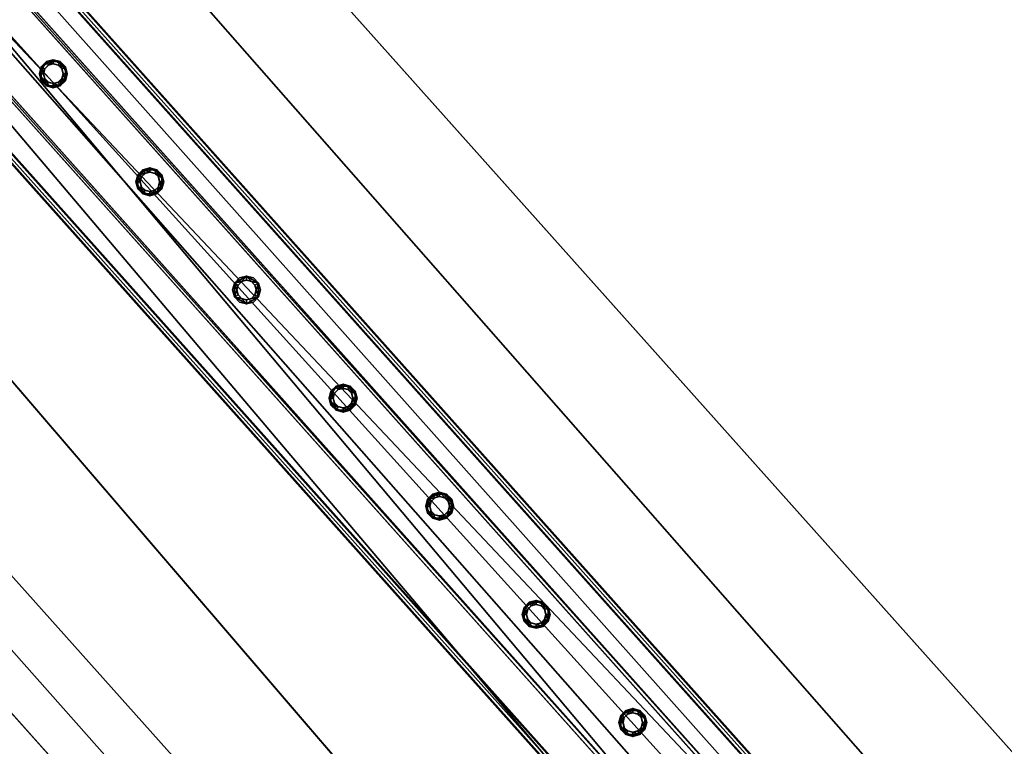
# Model space of a CAD drawing. Header units: millimetres. Extents: x 93711086 to 93775423, y 1247239064 to 1247319365.
# Tile 422 of 656: x 93726670 to 93727421, y 1247297361 to 1247297915. Entities that reach past the tile are written whole.
import ezdxf

# ---------------------------------------------------------------- set-up
doc = ezdxf.new("R2010")
doc.units = ezdxf.units.MM
doc.layers.add('BEAM', color=7, linetype='Continuous')
doc.layers.add('CONCRETE_ITEM', color=7, linetype='Continuous')

# ---------------------------------------------------------------- blocks, each defined once
blk = doc.blocks.new('15e559d2-59c4-40a1-8e6d-a9da91616b05')
at = {"color": 0, "transparency": 16777216}
mesh = blk.add_polyface(dxfattribs=at)
corners = [(93732402.79, 1247290959.39, 3988.8), (93732402.79, 1247290959.39, 4305.53), (93730959.56, 1247289572.89, 3633.7), (93730959.56, 1247289572.89, 3316.97), (93720519.88, 1247305091.11, 5616.56), (93732598.17, 1247291566.31, 4023.22), (93720298.97, 1247305338.46, 5063.47), (93732619.56, 1247291542.36, 4593.19), (93720317.37, 1247305317.87, 5553.56), (93732199.19, 1247291187.37, 4322.75), (93720106.24, 1247304728.57, 5525.84), (93719899.99, 1247304959.53, 5363), (93732205.93, 1247291179.82, 4502.46), (93719903.74, 1247304955.33, 5462.84), (93720167.22, 1247305212.77, 5169.74), (93732187.34, 1247291200.64, 4007.02), (93718371.43, 1247303668.57, 4381.66), (93732466.42, 1247291440.62, 4129.5), (93732486.67, 1247291465.98, 4033.21), (93720187.47, 1247305238.13, 5073.46), (93732260.76, 1247291223.51, 4572.35), (93720161.08, 1247304772.26, 5595.73), (93719958.57, 1247304999.02, 5532.73), (93718383.28, 1247303655.3, 4697.39)]
mesh.append_faces([[corners[k] for k in face] for face in [(0, 1, 2, 0), (2, 3, 0, 2), (4, 5, 6, 4), (4, 7, 5, 4), (6, 8, 4, 6), (9, 10, 11, 9), (10, 9, 12, 10), (13, 11, 10, 13), (3, 14, 15, 3), (3, 16, 14, 3), (17, 15, 14, 17), (15, 0, 3, 15), (18, 17, 19, 18), (14, 19, 17, 14), (5, 18, 6, 5), (19, 6, 18, 19), (20, 7, 4, 20), (4, 21, 20, 4), (12, 20, 21, 12), (21, 10, 12, 21), (22, 21, 4, 22), (4, 8, 22, 4), (10, 21, 13, 10), (22, 13, 21, 22), (2, 9, 23, 2), (9, 2, 1, 9), (11, 23, 9, 11), (23, 14, 16, 23), (13, 8, 11, 13), (8, 13, 22, 8), (23, 11, 14, 23), (14, 8, 6, 14), (8, 14, 11, 8), (6, 19, 14, 6), (20, 12, 9, 20), (20, 17, 7, 20), (17, 20, 9, 17), (5, 7, 17, 5), (15, 17, 9, 15), (18, 5, 17, 18), (3, 2, 16, 3), (23, 16, 2, 23), (0, 15, 1, 0), (9, 1, 15, 9)]], dxfattribs={"color": 0})
blk = doc.blocks.new('5bbbe152-908d-476c-86af-f8c3bda7d93c')
at = {"color": 0, "transparency": 16777216}
mesh = blk.add_polyface(dxfattribs=at)
corners = [(93732552.16, 1247291230.4, 5643.09), (93732470.37, 1247291493.61, 5652.86), (93732382.45, 1247291411.95, 5654.08), (93732639.45, 1247291312.74, 5641.9), (93732637.29, 1247291314.16, 5581.96), (93732468.04, 1247291495.23, 5592.92), (93732633.65, 1247291310.73, 5582.01), (93732464.37, 1247291491.82, 5592.97), (93732635.63, 1247291309.43, 5636.96), (93732466.52, 1247291490.34, 5647.91), (93732385.92, 1247291415.49, 5649.04), (93732553.64, 1247291235.26, 5583.09), (93732380.12, 1247291413.57, 5594.15), (93732383.78, 1247291416.97, 5594.1), (93732302.66, 1247291675.69, 5664.81), (93732214.1, 1247291594.73, 5666.08), (93732300.14, 1247291677.51, 5604.89), (93732296.45, 1247291674.13, 5604.95), (93732298.76, 1247291672.47, 5659.87), (93732217.58, 1247291598.26, 5661.04), (93732215.27, 1247291599.92, 5606.11), (93732211.58, 1247291596.54, 5606.16), (93731970.08, 1247292043.07, 5691.08), (93731880.9, 1247291962.79, 5692.4), (93731967.4, 1247292045.06, 5631.17), (93731963.68, 1247292041.72, 5631.23), (93731966.14, 1247292039.89, 5686.14), (93731884.39, 1247291966.3, 5687.35), (93731881.93, 1247291968.13, 5632.44), (93731878.21, 1247291964.79, 5632.49), (93720601.83, 1247304775.64, 6654.05), (93720512.37, 1247304695.67, 6655.39), (93720599.08, 1247304777.72, 6594.15), (93720595.35, 1247304774.38, 6594.2), (93720597.87, 1247304772.48, 6649.11), (93720515.87, 1247304699.17, 6650.34), (93720513.35, 1247304701.07, 6595.43), (93720509.62, 1247304697.74, 6595.49)]
mesh.append_faces([[corners[k] for k in face] for face in [(0, 1, 2, 0), (3, 5, 1, 3), (4, 7, 5, 4), (6, 9, 7, 6), (8, 10, 9, 8), (11, 12, 13, 11), (2, 14, 15, 2), (1, 16, 14, 1), (5, 17, 16, 5), (7, 18, 17, 7), (9, 19, 18, 9), (10, 20, 19, 10), (13, 21, 20, 13), (12, 15, 21, 12), (15, 22, 23, 15), (14, 24, 22, 14), (16, 25, 24, 16), (17, 26, 25, 17), (18, 27, 26, 18), (19, 28, 27, 19), (20, 29, 28, 20), (21, 23, 29, 21), (23, 30, 31, 23), (22, 32, 30, 22), (24, 33, 32, 24), (25, 34, 33, 25), (26, 35, 34, 26), (27, 36, 35, 27), (28, 37, 36, 28), (29, 31, 37, 29)]], dxfattribs={"vtx0": -1, "color": 0})
mesh.append_faces([[corners[k] for k in face] for face in [(30, 33, 34, 30), (35, 37, 31, 35)]], dxfattribs={"vtx0": -1, "vtx2": -1, "vtx3": -1, "color": 0})
mesh.append_faces([[corners[k] for k in face] for face in [(31, 30, 34, 31), (34, 35, 31, 34)]], dxfattribs={"vtx1": -1, "vtx2": -1, "vtx3": -1, "color": 0})
mesh.append_faces([[corners[k] for k in face] for face in [(3, 4, 5, 3), (4, 6, 7, 4), (6, 8, 9, 6), (2, 1, 14, 2), (1, 5, 16, 1), (5, 7, 17, 5), (7, 9, 18, 7), (9, 10, 19, 9), (10, 13, 20, 10), (13, 12, 21, 13), (12, 2, 15, 12), (15, 14, 22, 15), (14, 16, 24, 14), (16, 17, 25, 16), (17, 18, 26, 17), (18, 19, 27, 18), (19, 20, 28, 19), (20, 21, 29, 20), (21, 15, 23, 21), (23, 22, 30, 23), (22, 24, 32, 22), (24, 25, 33, 24), (25, 26, 34, 25), (26, 27, 35, 26), (27, 28, 36, 27), (28, 29, 37, 28), (29, 23, 31, 29), (30, 32, 33, 30), (35, 36, 37, 35)]], dxfattribs={"vtx2": -1, "vtx3": -1, "color": 0})
blk = doc.blocks.new('be53fac0-da3e-403d-9a3a-0066e50ab7b0')
at = {"color": 0, "transparency": 16777216}
mesh = blk.add_polyface(dxfattribs=at)
corners = [(93727252.12, 1247297193.8, 5181.57), (93727296.87, 1247297233.77, 5181.57), (93725970.12, 1247298719.42, 5293.79), (93725925.36, 1247298679.45, 5293.79), (93727295.37, 1247297235.45, 5141.64), (93725968.62, 1247298721.09, 5253.85), (93727293.13, 1247297233.45, 5141.64), (93725966.38, 1247298719.1, 5253.85), (93727294.52, 1247297231.9, 5178.58), (93725967.77, 1247298717.54, 5290.79), (93727254.24, 1247297195.93, 5178.58), (93725927.49, 1247298681.58, 5290.79), (93727252.86, 1247297197.48, 5141.64), (93725926.1, 1247298683.13, 5253.85), (93727250.62, 1247297195.48, 5141.64), (93725923.86, 1247298681.13, 5253.85)]
mesh.append_faces([[corners[k] for k in face] for face in [(0, 2, 3, 0), (1, 5, 2, 1), (4, 7, 5, 4), (6, 9, 7, 6), (8, 11, 9, 8), (10, 13, 11, 10), (12, 15, 13, 12), (14, 3, 15, 14)]], dxfattribs={"vtx0": -1, "color": 0})
mesh.append_faces([[corners[k] for k in face] for face in [(2, 7, 9, 2), (11, 15, 3, 11), (0, 12, 10, 0), (8, 4, 1, 8)]], dxfattribs={"vtx0": -1, "vtx2": -1, "vtx3": -1, "color": 0})
mesh.append_faces([[corners[k] for k in face] for face in [(3, 2, 9, 3), (9, 11, 3, 9), (1, 0, 10, 1), (10, 8, 1, 10)]], dxfattribs={"vtx1": -1, "vtx2": -1, "vtx3": -1, "color": 0})
mesh.append_faces([[corners[k] for k in face] for face in [(0, 1, 2, 0), (1, 4, 5, 1), (4, 6, 7, 4), (6, 8, 9, 6), (8, 10, 11, 8), (10, 12, 13, 10), (12, 14, 15, 12), (14, 0, 3, 14), (2, 5, 7, 2), (11, 13, 15, 11), (0, 14, 12, 0), (8, 6, 4, 8)]], dxfattribs={"vtx2": -1, "vtx3": -1, "color": 0})
blk = doc.blocks.new('763c4623-8ee9-4a10-9a0d-ba4c54209825')
at = {"color": 0, "transparency": 16777216}
mesh = blk.add_polyface(dxfattribs=at)
corners = [(93727137.72, 1247297371.4, 5194.04), (93727134, 1247297372.4, 5194.04), (93727134, 1247297372.4, 6094.04), (93727137.72, 1247297371.4, 6094.04), (93727131.27, 1247297375.13, 5194.04), (93727131.27, 1247297375.13, 6094.04), (93727130.27, 1247297378.85, 5194.04), (93727130.27, 1247297378.85, 6094.04), (93727131.27, 1247297382.58, 5194.04), (93727131.27, 1247297382.58, 6094.04), (93727134, 1247297385.3, 5194.04), (93727134, 1247297385.3, 6094.04), (93727137.72, 1247297386.3, 5194.04), (93727137.72, 1247297386.3, 6094.04), (93727141.45, 1247297385.3, 5194.04), (93727141.45, 1247297385.3, 6094.04), (93727144.17, 1247297382.58, 5194.04), (93727144.17, 1247297382.58, 6094.04), (93727145.17, 1247297378.85, 5194.04), (93727145.17, 1247297378.85, 6094.04), (93727144.17, 1247297375.13, 5194.04), (93727144.17, 1247297375.13, 6094.04), (93727141.45, 1247297372.4, 5194.04), (93727141.45, 1247297372.4, 6094.04), (93727137.72, 1247297368.2, 5194.04), (93727143.05, 1247297369.63, 5194.04), (93727143.05, 1247297369.63, 6094.04), (93727137.72, 1247297368.2, 6094.04), (93727146.94, 1247297373.53, 5194.04), (93727146.94, 1247297373.53, 6094.04), (93727148.37, 1247297378.85, 5194.04), (93727148.37, 1247297378.85, 6094.04), (93727146.94, 1247297384.18, 5194.04), (93727146.94, 1247297384.18, 6094.04), (93727143.05, 1247297388.07, 5194.04), (93727143.05, 1247297388.07, 6094.04), (93727137.72, 1247297389.5, 5194.04), (93727137.72, 1247297389.5, 6094.04), (93727132.4, 1247297388.07, 5194.04), (93727132.4, 1247297388.07, 6094.04), (93727128.5, 1247297384.18, 5194.04), (93727128.5, 1247297384.18, 6094.04), (93727127.07, 1247297378.85, 5194.04), (93727127.07, 1247297378.85, 6094.04), (93727128.5, 1247297373.53, 5194.04), (93727128.5, 1247297373.53, 6094.04), (93727132.4, 1247297369.63, 5194.04), (93727132.4, 1247297369.63, 6094.04)]
mesh.append_faces([[corners[k] for k in face] for face in [(0, 2, 3, 0), (1, 5, 2, 1), (4, 7, 5, 4), (6, 9, 7, 6), (8, 11, 9, 8), (10, 13, 11, 10), (12, 15, 13, 12), (14, 17, 15, 14), (16, 19, 17, 16), (18, 21, 19, 18), (20, 23, 21, 20), (22, 3, 23, 22), (24, 26, 27, 24), (25, 29, 26, 25), (28, 31, 29, 28), (30, 33, 31, 30), (32, 35, 33, 32), (34, 37, 35, 34), (36, 39, 37, 36), (38, 41, 39, 38), (40, 43, 41, 40), (42, 45, 43, 42), (44, 47, 45, 44), (46, 27, 47, 46)]], dxfattribs={"vtx0": -1, "color": 0})
mesh.append_faces([[corners[k] for k in face] for face in [(27, 29, 3, 27), (17, 29, 33, 17), (45, 27, 3, 45), (13, 33, 37, 13), (41, 45, 5, 41), (9, 37, 41, 9), (30, 25, 18, 30), (34, 30, 18, 34), (1, 25, 46, 1), (38, 34, 14, 38), (6, 46, 42, 6), (42, 38, 10, 42)]], dxfattribs={"vtx0": -1, "vtx1": -1, "vtx2": -1, "vtx3": -1, "color": 0})
mesh.append_faces([[corners[k] for k in face] for face in [(29, 21, 23, 29), (29, 23, 3, 29), (45, 3, 2, 45), (45, 2, 5, 45), (41, 5, 7, 41), (41, 7, 9, 41), (25, 20, 18, 25), (34, 18, 16, 34), (34, 16, 14, 34), (38, 14, 12, 38), (38, 12, 10, 38)]], dxfattribs={"vtx0": -1, "vtx2": -1, "vtx3": -1, "color": 0})
mesh.append_faces([[corners[k] for k in face] for face in [(19, 21, 29, 19), (17, 19, 29, 17), (15, 17, 33, 15), (13, 15, 33, 13), (11, 13, 37, 11), (9, 11, 37, 9), (22, 20, 25, 22), (0, 22, 25, 0), (1, 0, 25, 1), (4, 1, 46, 4), (6, 4, 46, 6), (8, 6, 42, 8), (10, 8, 42, 10)]], dxfattribs={"vtx1": -1, "vtx2": -1, "vtx3": -1, "color": 0})
mesh.append_faces([[corners[k] for k in face] for face in [(0, 1, 2, 0), (1, 4, 5, 1), (4, 6, 7, 4), (6, 8, 9, 6), (8, 10, 11, 8), (10, 12, 13, 10), (12, 14, 15, 12), (14, 16, 17, 14), (16, 18, 19, 16), (18, 20, 21, 18), (20, 22, 23, 20), (22, 0, 3, 22), (24, 25, 26, 24), (25, 28, 29, 25), (28, 30, 31, 28), (30, 32, 33, 30), (32, 34, 35, 32), (34, 36, 37, 34), (36, 38, 39, 36), (38, 40, 41, 38), (40, 42, 43, 40), (42, 44, 45, 42), (44, 46, 47, 44), (46, 24, 27, 46), (29, 31, 33, 29), (33, 35, 37, 33), (37, 39, 41, 37), (41, 43, 45, 41), (45, 47, 27, 45), (27, 26, 29, 27), (25, 24, 46, 25), (46, 44, 42, 46), (42, 40, 38, 42), (38, 36, 34, 38), (34, 32, 30, 34), (30, 28, 25, 30)]], dxfattribs={"vtx2": -1, "vtx3": -1, "color": 0})
blk = doc.blocks.new('779ebda3-ef1a-4c8d-affd-08f5aad679b6')
at = {"color": 0, "transparency": 16777216}
mesh = blk.add_polyface(dxfattribs=at)
corners = [(93727064.01, 1247297453.94, 5200.27), (93727060.28, 1247297454.93, 5200.27), (93727060.28, 1247297454.93, 6100.27), (93727064.01, 1247297453.94, 6100.27), (93727057.56, 1247297457.66, 5200.27), (93727057.56, 1247297457.66, 6100.27), (93727056.56, 1247297461.39, 5200.27), (93727056.56, 1247297461.39, 6100.27), (93727057.56, 1247297465.11, 5200.27), (93727057.56, 1247297465.11, 6100.27), (93727060.28, 1247297467.84, 5200.27), (93727060.28, 1247297467.84, 6100.27), (93727064.01, 1247297468.84, 5200.27), (93727064.01, 1247297468.84, 6100.27), (93727067.73, 1247297467.84, 5200.27), (93727067.73, 1247297467.84, 6100.27), (93727070.46, 1247297465.11, 5200.27), (93727070.46, 1247297465.11, 6100.27), (93727071.46, 1247297461.39, 5200.27), (93727071.46, 1247297461.39, 6100.27), (93727070.46, 1247297457.66, 5200.27), (93727070.46, 1247297457.66, 6100.27), (93727067.73, 1247297454.93, 5200.27), (93727067.73, 1247297454.93, 6100.27), (93727064.01, 1247297450.74, 5200.27), (93727069.33, 1247297452.16, 5200.27), (93727069.33, 1247297452.16, 6100.27), (93727064.01, 1247297450.74, 6100.27), (93727073.23, 1247297456.06, 5200.27), (93727073.23, 1247297456.06, 6100.27), (93727074.66, 1247297461.39, 5200.27), (93727074.66, 1247297461.39, 6100.27), (93727073.23, 1247297466.71, 5200.27), (93727073.23, 1247297466.71, 6100.27), (93727069.33, 1247297470.61, 5200.27), (93727069.33, 1247297470.61, 6100.27), (93727064.01, 1247297472.04, 5200.27), (93727064.01, 1247297472.04, 6100.27), (93727058.68, 1247297470.61, 5200.27), (93727058.68, 1247297470.61, 6100.27), (93727054.79, 1247297466.71, 5200.27), (93727054.79, 1247297466.71, 6100.27), (93727053.36, 1247297461.39, 5200.27), (93727053.36, 1247297461.39, 6100.27), (93727054.79, 1247297456.06, 5200.27), (93727054.79, 1247297456.06, 6100.27), (93727058.68, 1247297452.16, 5200.27), (93727058.68, 1247297452.16, 6100.27)]
mesh.append_faces([[corners[k] for k in face] for face in [(0, 2, 3, 0), (1, 5, 2, 1), (4, 7, 5, 4), (6, 9, 7, 6), (8, 11, 9, 8), (10, 13, 11, 10), (12, 15, 13, 12), (14, 17, 15, 14), (16, 19, 17, 16), (18, 21, 19, 18), (20, 23, 21, 20), (22, 3, 23, 22), (24, 26, 27, 24), (25, 29, 26, 25), (28, 31, 29, 28), (30, 33, 31, 30), (32, 35, 33, 32), (34, 37, 35, 34), (36, 39, 37, 36), (38, 41, 39, 38), (40, 43, 41, 40), (42, 45, 43, 42), (44, 47, 45, 44), (46, 27, 47, 46)]], dxfattribs={"vtx0": -1, "color": 0})
mesh.append_faces([[corners[k] for k in face] for face in [(27, 29, 3, 27), (17, 29, 33, 17), (45, 27, 3, 45), (13, 33, 37, 13), (41, 45, 5, 41), (9, 37, 41, 9), (30, 25, 18, 30), (34, 30, 18, 34), (1, 25, 46, 1), (38, 34, 14, 38), (6, 46, 42, 6), (42, 38, 10, 42)]], dxfattribs={"vtx0": -1, "vtx1": -1, "vtx2": -1, "vtx3": -1, "color": 0})
mesh.append_faces([[corners[k] for k in face] for face in [(29, 21, 23, 29), (29, 23, 3, 29), (45, 3, 2, 45), (45, 2, 5, 45), (41, 5, 7, 41), (41, 7, 9, 41), (25, 20, 18, 25), (34, 18, 16, 34), (34, 16, 14, 34), (38, 14, 12, 38), (38, 12, 10, 38)]], dxfattribs={"vtx0": -1, "vtx2": -1, "vtx3": -1, "color": 0})
mesh.append_faces([[corners[k] for k in face] for face in [(19, 21, 29, 19), (17, 19, 29, 17), (15, 17, 33, 15), (13, 15, 33, 13), (11, 13, 37, 11), (9, 11, 37, 9), (22, 20, 25, 22), (0, 22, 25, 0), (1, 0, 25, 1), (4, 1, 46, 4), (6, 4, 46, 6), (8, 6, 42, 8), (10, 8, 42, 10)]], dxfattribs={"vtx1": -1, "vtx2": -1, "vtx3": -1, "color": 0})
mesh.append_faces([[corners[k] for k in face] for face in [(0, 1, 2, 0), (1, 4, 5, 1), (4, 6, 7, 4), (6, 8, 9, 6), (8, 10, 11, 8), (10, 12, 13, 10), (12, 14, 15, 12), (14, 16, 17, 14), (16, 18, 19, 16), (18, 20, 21, 18), (20, 22, 23, 20), (22, 0, 3, 22), (24, 25, 26, 24), (25, 28, 29, 25), (28, 30, 31, 28), (30, 32, 33, 30), (32, 34, 35, 32), (34, 36, 37, 34), (36, 38, 39, 36), (38, 40, 41, 38), (40, 42, 43, 40), (42, 44, 45, 42), (44, 46, 47, 44), (46, 24, 27, 46), (29, 31, 33, 29), (33, 35, 37, 33), (37, 39, 41, 37), (41, 43, 45, 41), (45, 47, 27, 45), (27, 26, 29, 27), (25, 24, 46, 25), (46, 44, 42, 46), (42, 40, 38, 42), (38, 36, 34, 38), (34, 32, 30, 34), (30, 28, 25, 30)]], dxfattribs={"vtx2": -1, "vtx3": -1, "color": 0})
blk = doc.blocks.new('00b9d44b-b853-4d94-9648-9f78e02c05af')
at = {"color": 0, "transparency": 16777216}
mesh = blk.add_polyface(dxfattribs=at)
corners = [(93726990.3, 1247297536.47, 5206.5), (93726986.57, 1247297537.47, 5206.5), (93726986.57, 1247297537.47, 6106.5), (93726990.3, 1247297536.47, 6106.5), (93726983.85, 1247297540.19, 5206.5), (93726983.85, 1247297540.19, 6106.5), (93726982.85, 1247297543.92, 5206.5), (93726982.85, 1247297543.92, 6106.5), (93726983.85, 1247297547.64, 5206.5), (93726983.85, 1247297547.64, 6106.5), (93726986.57, 1247297550.37, 5206.5), (93726986.57, 1247297550.37, 6106.5), (93726990.3, 1247297551.37, 5206.5), (93726990.3, 1247297551.37, 6106.5), (93726994.02, 1247297550.37, 5206.5), (93726994.02, 1247297550.37, 6106.5), (93726996.75, 1247297547.64, 5206.5), (93726996.75, 1247297547.64, 6106.5), (93726997.75, 1247297543.92, 5206.5), (93726997.75, 1247297543.92, 6106.5), (93726996.75, 1247297540.19, 5206.5), (93726996.75, 1247297540.19, 6106.5), (93726994.02, 1247297537.47, 5206.5), (93726994.02, 1247297537.47, 6106.5), (93726990.3, 1247297533.27, 5206.5), (93726995.62, 1247297534.7, 5206.5), (93726995.62, 1247297534.7, 6106.5), (93726990.3, 1247297533.27, 6106.5), (93726999.52, 1247297538.59, 5206.5), (93726999.52, 1247297538.59, 6106.5), (93727000.95, 1247297543.92, 5206.5), (93727000.95, 1247297543.92, 6106.5), (93726999.52, 1247297549.24, 5206.5), (93726999.52, 1247297549.24, 6106.5), (93726995.62, 1247297553.14, 5206.5), (93726995.62, 1247297553.14, 6106.5), (93726990.3, 1247297554.57, 5206.5), (93726990.3, 1247297554.57, 6106.5), (93726984.97, 1247297553.14, 5206.5), (93726984.97, 1247297553.14, 6106.5), (93726981.08, 1247297549.24, 5206.5), (93726981.08, 1247297549.24, 6106.5), (93726979.65, 1247297543.92, 5206.5), (93726979.65, 1247297543.92, 6106.5), (93726981.08, 1247297538.59, 5206.5), (93726981.08, 1247297538.59, 6106.5), (93726984.97, 1247297534.7, 5206.5), (93726984.97, 1247297534.7, 6106.5)]
mesh.append_faces([[corners[k] for k in face] for face in [(0, 2, 3, 0), (1, 5, 2, 1), (4, 7, 5, 4), (6, 9, 7, 6), (8, 11, 9, 8), (10, 13, 11, 10), (12, 15, 13, 12), (14, 17, 15, 14), (16, 19, 17, 16), (18, 21, 19, 18), (20, 23, 21, 20), (22, 3, 23, 22), (24, 26, 27, 24), (25, 29, 26, 25), (28, 31, 29, 28), (30, 33, 31, 30), (32, 35, 33, 32), (34, 37, 35, 34), (36, 39, 37, 36), (38, 41, 39, 38), (40, 43, 41, 40), (42, 45, 43, 42), (44, 47, 45, 44), (46, 27, 47, 46)]], dxfattribs={"vtx0": -1, "color": 0})
mesh.append_faces([[corners[k] for k in face] for face in [(37, 41, 13, 37), (5, 41, 45, 5), (33, 37, 13, 33), (3, 45, 27, 3), (29, 33, 17, 29), (21, 27, 29, 21), (30, 25, 18, 30), (34, 30, 18, 34), (1, 25, 46, 1), (38, 34, 14, 38), (6, 46, 42, 6), (42, 38, 10, 42)]], dxfattribs={"vtx0": -1, "vtx1": -1, "vtx2": -1, "vtx3": -1, "color": 0})
mesh.append_faces([[corners[k] for k in face] for face in [(41, 9, 11, 41), (41, 11, 13, 41), (33, 13, 15, 33), (33, 15, 17, 33), (29, 17, 19, 29), (29, 19, 21, 29), (25, 20, 18, 25), (34, 18, 16, 34), (34, 16, 14, 34), (38, 14, 12, 38), (38, 12, 10, 38)]], dxfattribs={"vtx0": -1, "vtx2": -1, "vtx3": -1, "color": 0})
mesh.append_faces([[corners[k] for k in face] for face in [(7, 9, 41, 7), (5, 7, 41, 5), (2, 5, 45, 2), (3, 2, 45, 3), (23, 3, 27, 23), (21, 23, 27, 21), (22, 20, 25, 22), (0, 22, 25, 0), (1, 0, 25, 1), (4, 1, 46, 4), (6, 4, 46, 6), (8, 6, 42, 8), (10, 8, 42, 10)]], dxfattribs={"vtx1": -1, "vtx2": -1, "vtx3": -1, "color": 0})
mesh.append_faces([[corners[k] for k in face] for face in [(0, 1, 2, 0), (1, 4, 5, 1), (4, 6, 7, 4), (6, 8, 9, 6), (8, 10, 11, 8), (10, 12, 13, 10), (12, 14, 15, 12), (14, 16, 17, 14), (16, 18, 19, 16), (18, 20, 21, 18), (20, 22, 23, 20), (22, 0, 3, 22), (24, 25, 26, 24), (25, 28, 29, 25), (28, 30, 31, 28), (30, 32, 33, 30), (32, 34, 35, 32), (34, 36, 37, 34), (36, 38, 39, 36), (38, 40, 41, 38), (40, 42, 43, 40), (42, 44, 45, 42), (44, 46, 47, 44), (46, 24, 27, 46), (41, 43, 45, 41), (45, 47, 27, 45), (27, 26, 29, 27), (29, 31, 33, 29), (33, 35, 37, 33), (37, 39, 41, 37), (25, 24, 46, 25), (46, 44, 42, 46), (42, 40, 38, 42), (38, 36, 34, 38), (34, 32, 30, 34), (30, 28, 25, 30)]], dxfattribs={"vtx2": -1, "vtx3": -1, "color": 0})
blk = doc.blocks.new('7b418534-ecbc-4a88-aec6-5e66b3dd1bd0')
at = {"color": 0, "transparency": 16777216}
mesh = blk.add_polyface(dxfattribs=at)
corners = [(93726916.59, 1247297619, 5212.73), (93726912.86, 1247297620, 5212.73), (93726912.86, 1247297620, 6112.73), (93726916.59, 1247297619, 6112.73), (93726910.14, 1247297622.73, 5212.73), (93726910.14, 1247297622.73, 6112.73), (93726909.14, 1247297626.45, 5212.73), (93726909.14, 1247297626.45, 6112.73), (93726910.14, 1247297630.18, 5212.73), (93726910.14, 1247297630.18, 6112.73), (93726912.86, 1247297632.91, 5212.73), (93726912.86, 1247297632.91, 6112.73), (93726916.59, 1247297633.9, 5212.73), (93726916.59, 1247297633.9, 6112.73), (93726920.31, 1247297632.91, 5212.73), (93726920.31, 1247297632.91, 6112.73), (93726923.04, 1247297630.18, 5212.73), (93726923.04, 1247297630.18, 6112.73), (93726924.04, 1247297626.45, 5212.73), (93726924.04, 1247297626.45, 6112.73), (93726923.04, 1247297622.73, 5212.73), (93726923.04, 1247297622.73, 6112.73), (93726920.31, 1247297620, 5212.73), (93726920.31, 1247297620, 6112.73), (93726916.59, 1247297615.8, 5212.73), (93726921.91, 1247297617.23, 5212.73), (93726921.91, 1247297617.23, 6112.73), (93726916.59, 1247297615.8, 6112.73), (93726925.81, 1247297621.13, 5212.73), (93726925.81, 1247297621.13, 6112.73), (93726927.24, 1247297626.45, 5212.73), (93726927.24, 1247297626.45, 6112.73), (93726925.81, 1247297631.78, 5212.73), (93726925.81, 1247297631.78, 6112.73), (93726921.91, 1247297635.68, 5212.73), (93726921.91, 1247297635.68, 6112.73), (93726916.59, 1247297637.1, 5212.73), (93726916.59, 1247297637.1, 6112.73), (93726911.26, 1247297635.68, 5212.73), (93726911.26, 1247297635.68, 6112.73), (93726907.37, 1247297631.78, 5212.73), (93726907.37, 1247297631.78, 6112.73), (93726905.94, 1247297626.45, 5212.73), (93726905.94, 1247297626.45, 6112.73), (93726907.37, 1247297621.13, 5212.73), (93726907.37, 1247297621.13, 6112.73), (93726911.26, 1247297617.23, 5212.73), (93726911.26, 1247297617.23, 6112.73)]
mesh.append_faces([[corners[k] for k in face] for face in [(0, 2, 3, 0), (1, 5, 2, 1), (4, 7, 5, 4), (6, 9, 7, 6), (8, 11, 9, 8), (10, 13, 11, 10), (12, 15, 13, 12), (14, 17, 15, 14), (16, 19, 17, 16), (18, 21, 19, 18), (20, 23, 21, 20), (22, 3, 23, 22), (24, 26, 27, 24), (25, 29, 26, 25), (28, 31, 29, 28), (30, 33, 31, 30), (32, 35, 33, 32), (34, 37, 35, 34), (36, 39, 37, 36), (38, 41, 39, 38), (40, 43, 41, 40), (42, 45, 43, 42), (44, 47, 45, 44), (46, 27, 47, 46)]], dxfattribs={"vtx0": -1, "color": 0})
mesh.append_faces([[corners[k] for k in face] for face in [(27, 29, 3, 27), (17, 29, 33, 17), (45, 27, 3, 45), (13, 33, 37, 13), (41, 45, 5, 41), (9, 37, 41, 9), (30, 25, 18, 30), (34, 30, 18, 34), (1, 25, 46, 1), (38, 34, 14, 38), (6, 46, 42, 6), (42, 38, 10, 42)]], dxfattribs={"vtx0": -1, "vtx1": -1, "vtx2": -1, "vtx3": -1, "color": 0})
mesh.append_faces([[corners[k] for k in face] for face in [(29, 21, 23, 29), (29, 23, 3, 29), (45, 3, 2, 45), (45, 2, 5, 45), (41, 5, 7, 41), (41, 7, 9, 41), (25, 20, 18, 25), (34, 18, 16, 34), (34, 16, 14, 34), (38, 14, 12, 38), (38, 12, 10, 38)]], dxfattribs={"vtx0": -1, "vtx2": -1, "vtx3": -1, "color": 0})
mesh.append_faces([[corners[k] for k in face] for face in [(19, 21, 29, 19), (17, 19, 29, 17), (15, 17, 33, 15), (13, 15, 33, 13), (11, 13, 37, 11), (9, 11, 37, 9), (22, 20, 25, 22), (0, 22, 25, 0), (1, 0, 25, 1), (4, 1, 46, 4), (6, 4, 46, 6), (8, 6, 42, 8), (10, 8, 42, 10)]], dxfattribs={"vtx1": -1, "vtx2": -1, "vtx3": -1, "color": 0})
mesh.append_faces([[corners[k] for k in face] for face in [(0, 1, 2, 0), (1, 4, 5, 1), (4, 6, 7, 4), (6, 8, 9, 6), (8, 10, 11, 8), (10, 12, 13, 10), (12, 14, 15, 12), (14, 16, 17, 14), (16, 18, 19, 16), (18, 20, 21, 18), (20, 22, 23, 20), (22, 0, 3, 22), (24, 25, 26, 24), (25, 28, 29, 25), (28, 30, 31, 28), (30, 32, 33, 30), (32, 34, 35, 32), (34, 36, 37, 34), (36, 38, 39, 36), (38, 40, 41, 38), (40, 42, 43, 40), (42, 44, 45, 42), (44, 46, 47, 44), (46, 24, 27, 46), (29, 31, 33, 29), (33, 35, 37, 33), (37, 39, 41, 37), (41, 43, 45, 41), (45, 47, 27, 45), (27, 26, 29, 27), (25, 24, 46, 25), (46, 44, 42, 46), (42, 40, 38, 42), (38, 36, 34, 38), (34, 32, 30, 34), (30, 28, 25, 30)]], dxfattribs={"vtx2": -1, "vtx3": -1, "color": 0})
blk = doc.blocks.new('ec698062-3a6f-4b74-94d7-cd126e5b271e')
at = {"color": 0, "transparency": 16777216}
mesh = blk.add_polyface(dxfattribs=at)
corners = [(93726842.88, 1247297701.54, 5218.97), (93726839.15, 1247297702.54, 5218.97), (93726839.15, 1247297702.54, 6118.97), (93726842.88, 1247297701.54, 6118.97), (93726836.43, 1247297705.26, 5218.97), (93726836.43, 1247297705.26, 6118.97), (93726835.43, 1247297708.99, 5218.97), (93726835.43, 1247297708.99, 6118.97), (93726836.43, 1247297712.71, 5218.97), (93726836.43, 1247297712.71, 6118.97), (93726839.15, 1247297715.44, 5218.97), (93726839.15, 1247297715.44, 6118.97), (93726842.88, 1247297716.44, 5218.97), (93726842.88, 1247297716.44, 6118.97), (93726846.6, 1247297715.44, 5218.97), (93726846.6, 1247297715.44, 6118.97), (93726849.33, 1247297712.71, 5218.97), (93726849.33, 1247297712.71, 6118.97), (93726850.33, 1247297708.99, 5218.97), (93726850.33, 1247297708.99, 6118.97), (93726849.33, 1247297705.26, 5218.97), (93726849.33, 1247297705.26, 6118.97), (93726846.6, 1247297702.54, 5218.97), (93726846.6, 1247297702.54, 6118.97), (93726842.88, 1247297698.34, 5218.97), (93726848.2, 1247297699.77, 5218.97), (93726848.2, 1247297699.77, 6118.97), (93726842.88, 1247297698.34, 6118.97), (93726852.1, 1247297703.66, 5218.97), (93726852.1, 1247297703.66, 6118.97), (93726853.53, 1247297708.99, 5218.97), (93726853.53, 1247297708.99, 6118.97), (93726852.1, 1247297714.31, 5218.97), (93726852.1, 1247297714.31, 6118.97), (93726848.2, 1247297718.21, 5218.97), (93726848.2, 1247297718.21, 6118.97), (93726842.88, 1247297719.64, 5218.97), (93726842.88, 1247297719.64, 6118.97), (93726837.55, 1247297718.21, 5218.97), (93726837.55, 1247297718.21, 6118.97), (93726833.66, 1247297714.31, 5218.97), (93726833.66, 1247297714.31, 6118.97), (93726832.23, 1247297708.99, 5218.97), (93726832.23, 1247297708.99, 6118.97), (93726833.66, 1247297703.66, 5218.97), (93726833.66, 1247297703.66, 6118.97), (93726837.55, 1247297699.77, 5218.97), (93726837.55, 1247297699.77, 6118.97)]
mesh.append_faces([[corners[k] for k in face] for face in [(0, 2, 3, 0), (1, 5, 2, 1), (4, 7, 5, 4), (6, 9, 7, 6), (8, 11, 9, 8), (10, 13, 11, 10), (12, 15, 13, 12), (14, 17, 15, 14), (16, 19, 17, 16), (18, 21, 19, 18), (20, 23, 21, 20), (22, 3, 23, 22), (24, 26, 27, 24), (25, 29, 26, 25), (28, 31, 29, 28), (30, 33, 31, 30), (32, 35, 33, 32), (34, 37, 35, 34), (36, 39, 37, 36), (38, 41, 39, 38), (40, 43, 41, 40), (42, 45, 43, 42), (44, 47, 45, 44), (46, 27, 47, 46)]], dxfattribs={"vtx0": -1, "color": 0})
mesh.append_faces([[corners[k] for k in face] for face in [(27, 29, 3, 27), (17, 29, 33, 17), (45, 27, 3, 45), (13, 33, 37, 13), (41, 45, 5, 41), (9, 37, 41, 9), (12, 40, 36, 12), (44, 40, 6, 44), (24, 44, 4, 24), (16, 36, 32, 16), (28, 24, 0, 28), (20, 32, 28, 20)]], dxfattribs={"vtx0": -1, "vtx1": -1, "vtx2": -1, "vtx3": -1, "color": 0})
mesh.append_faces([[corners[k] for k in face] for face in [(29, 21, 23, 29), (29, 23, 3, 29), (45, 3, 2, 45), (45, 2, 5, 45), (41, 5, 7, 41), (41, 7, 9, 41), (40, 10, 8, 40), (40, 8, 6, 40), (44, 6, 4, 44), (24, 4, 1, 24), (24, 1, 0, 24), (28, 0, 22, 28)]], dxfattribs={"vtx0": -1, "vtx2": -1, "vtx3": -1, "color": 0})
mesh.append_faces([[corners[k] for k in face] for face in [(19, 21, 29, 19), (17, 19, 29, 17), (15, 17, 33, 15), (13, 15, 33, 13), (11, 13, 37, 11), (9, 11, 37, 9), (12, 10, 40, 12), (14, 12, 36, 14), (16, 14, 36, 16), (18, 16, 32, 18), (20, 18, 32, 20), (22, 20, 28, 22)]], dxfattribs={"vtx1": -1, "vtx2": -1, "vtx3": -1, "color": 0})
mesh.append_faces([[corners[k] for k in face] for face in [(0, 1, 2, 0), (1, 4, 5, 1), (4, 6, 7, 4), (6, 8, 9, 6), (8, 10, 11, 8), (10, 12, 13, 10), (12, 14, 15, 12), (14, 16, 17, 14), (16, 18, 19, 16), (18, 20, 21, 18), (20, 22, 23, 20), (22, 0, 3, 22), (24, 25, 26, 24), (25, 28, 29, 25), (28, 30, 31, 28), (30, 32, 33, 30), (32, 34, 35, 32), (34, 36, 37, 34), (36, 38, 39, 36), (38, 40, 41, 38), (40, 42, 43, 40), (42, 44, 45, 42), (44, 46, 47, 44), (46, 24, 27, 46), (29, 31, 33, 29), (33, 35, 37, 33), (37, 39, 41, 37), (41, 43, 45, 41), (45, 47, 27, 45), (27, 26, 29, 27), (40, 38, 36, 40), (36, 34, 32, 36), (32, 30, 28, 32), (28, 25, 24, 28), (24, 46, 44, 24), (44, 42, 40, 44)]], dxfattribs={"vtx2": -1, "vtx3": -1, "color": 0})
blk = doc.blocks.new('6b9d278f-1075-44a8-8c4b-78a5c6d0334f')
at = {"color": 0, "transparency": 16777216}
mesh = blk.add_polyface(dxfattribs=at)
corners = [(93726769.17, 1247297784.08, 5225.2), (93726765.45, 1247297785.07, 5225.2), (93726765.45, 1247297785.07, 6125.2), (93726769.17, 1247297784.08, 6125.2), (93726762.72, 1247297787.8, 5225.2), (93726762.72, 1247297787.8, 6125.2), (93726761.72, 1247297791.53, 5225.2), (93726761.72, 1247297791.53, 6125.2), (93726762.72, 1247297795.25, 5225.2), (93726762.72, 1247297795.25, 6125.2), (93726765.45, 1247297797.98, 5225.2), (93726765.45, 1247297797.98, 6125.2), (93726769.17, 1247297798.98, 5225.2), (93726769.17, 1247297798.98, 6125.2), (93726772.9, 1247297797.98, 5225.2), (93726772.9, 1247297797.98, 6125.2), (93726775.62, 1247297795.25, 5225.2), (93726775.62, 1247297795.25, 6125.2), (93726776.62, 1247297791.53, 5225.2), (93726776.62, 1247297791.53, 6125.2), (93726775.62, 1247297787.8, 5225.2), (93726775.62, 1247297787.8, 6125.2), (93726772.9, 1247297785.07, 5225.2), (93726772.9, 1247297785.07, 6125.2), (93726769.17, 1247297780.88, 5225.2), (93726774.5, 1247297782.3, 5225.2), (93726774.5, 1247297782.3, 6125.2), (93726769.17, 1247297780.88, 6125.2), (93726778.39, 1247297786.2, 5225.2), (93726778.39, 1247297786.2, 6125.2), (93726779.82, 1247297791.53, 5225.2), (93726779.82, 1247297791.53, 6125.2), (93726778.39, 1247297796.85, 5225.2), (93726778.39, 1247297796.85, 6125.2), (93726774.5, 1247297800.75, 5225.2), (93726774.5, 1247297800.75, 6125.2), (93726769.17, 1247297802.18, 5225.2), (93726769.17, 1247297802.18, 6125.2), (93726763.85, 1247297800.75, 5225.2), (93726763.85, 1247297800.75, 6125.2), (93726759.95, 1247297796.85, 5225.2), (93726759.95, 1247297796.85, 6125.2), (93726758.52, 1247297791.53, 5225.2), (93726758.52, 1247297791.53, 6125.2), (93726759.95, 1247297786.2, 5225.2), (93726759.95, 1247297786.2, 6125.2), (93726763.85, 1247297782.3, 5225.2), (93726763.85, 1247297782.3, 6125.2)]
mesh.append_faces([[corners[k] for k in face] for face in [(0, 2, 3, 0), (1, 5, 2, 1), (4, 7, 5, 4), (6, 9, 7, 6), (8, 11, 9, 8), (10, 13, 11, 10), (12, 15, 13, 12), (14, 17, 15, 14), (16, 19, 17, 16), (18, 21, 19, 18), (20, 23, 21, 20), (22, 3, 23, 22), (24, 26, 27, 24), (25, 29, 26, 25), (28, 31, 29, 28), (30, 33, 31, 30), (32, 35, 33, 32), (34, 37, 35, 34), (36, 39, 37, 36), (38, 41, 39, 38), (40, 43, 41, 40), (42, 45, 43, 42), (44, 47, 45, 44), (46, 27, 47, 46)]], dxfattribs={"vtx0": -1, "color": 0})
mesh.append_faces([[corners[k] for k in face] for face in [(37, 41, 13, 37), (5, 41, 45, 5), (33, 37, 13, 33), (3, 45, 27, 3), (29, 33, 17, 29), (21, 27, 29, 21), (30, 25, 18, 30), (34, 30, 18, 34), (1, 25, 46, 1), (38, 34, 14, 38), (6, 46, 42, 6), (42, 38, 10, 42)]], dxfattribs={"vtx0": -1, "vtx1": -1, "vtx2": -1, "vtx3": -1, "color": 0})
mesh.append_faces([[corners[k] for k in face] for face in [(41, 9, 11, 41), (41, 11, 13, 41), (33, 13, 15, 33), (33, 15, 17, 33), (29, 17, 19, 29), (29, 19, 21, 29), (25, 20, 18, 25), (34, 18, 16, 34), (34, 16, 14, 34), (38, 14, 12, 38), (38, 12, 10, 38)]], dxfattribs={"vtx0": -1, "vtx2": -1, "vtx3": -1, "color": 0})
mesh.append_faces([[corners[k] for k in face] for face in [(7, 9, 41, 7), (5, 7, 41, 5), (2, 5, 45, 2), (3, 2, 45, 3), (23, 3, 27, 23), (21, 23, 27, 21), (22, 20, 25, 22), (0, 22, 25, 0), (1, 0, 25, 1), (4, 1, 46, 4), (6, 4, 46, 6), (8, 6, 42, 8), (10, 8, 42, 10)]], dxfattribs={"vtx1": -1, "vtx2": -1, "vtx3": -1, "color": 0})
mesh.append_faces([[corners[k] for k in face] for face in [(0, 1, 2, 0), (1, 4, 5, 1), (4, 6, 7, 4), (6, 8, 9, 6), (8, 10, 11, 8), (10, 12, 13, 10), (12, 14, 15, 12), (14, 16, 17, 14), (16, 18, 19, 16), (18, 20, 21, 18), (20, 22, 23, 20), (22, 0, 3, 22), (24, 25, 26, 24), (25, 28, 29, 25), (28, 30, 31, 28), (30, 32, 33, 30), (32, 34, 35, 32), (34, 36, 37, 34), (36, 38, 39, 36), (38, 40, 41, 38), (40, 42, 43, 40), (42, 44, 45, 42), (44, 46, 47, 44), (46, 24, 27, 46), (41, 43, 45, 41), (45, 47, 27, 45), (27, 26, 29, 27), (29, 31, 33, 29), (33, 35, 37, 33), (37, 39, 41, 37), (25, 24, 46, 25), (46, 44, 42, 46), (42, 40, 38, 42), (38, 36, 34, 38), (34, 32, 30, 34), (30, 28, 25, 30)]], dxfattribs={"vtx2": -1, "vtx3": -1, "color": 0})
blk = doc.blocks.new('f167c524-a020-4e7d-b17c-69e9e2c936be')
at = {"color": 0, "transparency": 16777216}
mesh = blk.add_polyface(dxfattribs=at)
corners = [(93726695.46, 1247297866.61, 5231.44), (93726691.74, 1247297867.61, 5231.44), (93726691.74, 1247297867.61, 6131.44), (93726695.46, 1247297866.61, 6131.44), (93726689.01, 1247297870.34, 5231.44), (93726689.01, 1247297870.34, 6131.44), (93726688.01, 1247297874.06, 5231.44), (93726688.01, 1247297874.06, 6131.44), (93726689.01, 1247297877.79, 5231.44), (93726689.01, 1247297877.79, 6131.44), (93726691.74, 1247297880.51, 5231.44), (93726691.74, 1247297880.51, 6131.44), (93726695.46, 1247297881.51, 5231.44), (93726695.46, 1247297881.51, 6131.44), (93726699.19, 1247297880.51, 5231.44), (93726699.19, 1247297880.51, 6131.44), (93726701.91, 1247297877.79, 5231.44), (93726701.91, 1247297877.79, 6131.44), (93726702.91, 1247297874.06, 5231.44), (93726702.91, 1247297874.06, 6131.44), (93726701.91, 1247297870.34, 5231.44), (93726701.91, 1247297870.34, 6131.44), (93726699.19, 1247297867.61, 5231.44), (93726699.19, 1247297867.61, 6131.44), (93726695.46, 1247297863.41, 5231.44), (93726700.79, 1247297864.84, 5231.44), (93726700.79, 1247297864.84, 6131.44), (93726695.46, 1247297863.41, 6131.44), (93726704.69, 1247297868.74, 5231.44), (93726704.69, 1247297868.74, 6131.44), (93726706.11, 1247297874.06, 5231.44), (93726706.11, 1247297874.06, 6131.44), (93726704.69, 1247297879.39, 5231.44), (93726704.69, 1247297879.39, 6131.44), (93726700.79, 1247297883.29, 5231.44), (93726700.79, 1247297883.29, 6131.44), (93726695.46, 1247297884.71, 5231.44), (93726695.46, 1247297884.71, 6131.44), (93726690.14, 1247297883.29, 5231.44), (93726690.14, 1247297883.29, 6131.44), (93726686.24, 1247297879.39, 5231.44), (93726686.24, 1247297879.39, 6131.44), (93726684.81, 1247297874.06, 5231.44), (93726684.81, 1247297874.06, 6131.44), (93726686.24, 1247297868.74, 5231.44), (93726686.24, 1247297868.74, 6131.44), (93726690.14, 1247297864.84, 5231.44), (93726690.14, 1247297864.84, 6131.44)]
mesh.append_faces([[corners[k] for k in face] for face in [(0, 2, 3, 0), (1, 5, 2, 1), (4, 7, 5, 4), (6, 9, 7, 6), (8, 11, 9, 8), (10, 13, 11, 10), (12, 15, 13, 12), (14, 17, 15, 14), (16, 19, 17, 16), (18, 21, 19, 18), (20, 23, 21, 20), (22, 3, 23, 22), (24, 26, 27, 24), (25, 29, 26, 25), (28, 31, 29, 28), (30, 33, 31, 30), (32, 35, 33, 32), (34, 37, 35, 34), (36, 39, 37, 36), (38, 41, 39, 38), (40, 43, 41, 40), (42, 45, 43, 42), (44, 47, 45, 44), (46, 27, 47, 46)]], dxfattribs={"vtx0": -1, "color": 0})
mesh.append_faces([[corners[k] for k in face] for face in [(27, 29, 3, 27), (17, 29, 33, 17), (45, 27, 3, 45), (13, 33, 37, 13), (41, 45, 5, 41), (9, 37, 41, 9), (30, 25, 18, 30), (34, 30, 18, 34), (1, 25, 46, 1), (38, 34, 14, 38), (6, 46, 42, 6), (42, 38, 10, 42)]], dxfattribs={"vtx0": -1, "vtx1": -1, "vtx2": -1, "vtx3": -1, "color": 0})
mesh.append_faces([[corners[k] for k in face] for face in [(29, 21, 23, 29), (29, 23, 3, 29), (45, 3, 2, 45), (45, 2, 5, 45), (41, 5, 7, 41), (41, 7, 9, 41), (25, 20, 18, 25), (34, 18, 16, 34), (34, 16, 14, 34), (38, 14, 12, 38), (38, 12, 10, 38)]], dxfattribs={"vtx0": -1, "vtx2": -1, "vtx3": -1, "color": 0})
mesh.append_faces([[corners[k] for k in face] for face in [(19, 21, 29, 19), (17, 19, 29, 17), (15, 17, 33, 15), (13, 15, 33, 13), (11, 13, 37, 11), (9, 11, 37, 9), (22, 20, 25, 22), (0, 22, 25, 0), (1, 0, 25, 1), (4, 1, 46, 4), (6, 4, 46, 6), (8, 6, 42, 8), (10, 8, 42, 10)]], dxfattribs={"vtx1": -1, "vtx2": -1, "vtx3": -1, "color": 0})
mesh.append_faces([[corners[k] for k in face] for face in [(0, 1, 2, 0), (1, 4, 5, 1), (4, 6, 7, 4), (6, 8, 9, 6), (8, 10, 11, 8), (10, 12, 13, 10), (12, 14, 15, 12), (14, 16, 17, 14), (16, 18, 19, 16), (18, 20, 21, 18), (20, 22, 23, 20), (22, 0, 3, 22), (24, 25, 26, 24), (25, 28, 29, 25), (28, 30, 31, 28), (30, 32, 33, 30), (32, 34, 35, 32), (34, 36, 37, 34), (36, 38, 39, 36), (38, 40, 41, 38), (40, 42, 43, 40), (42, 44, 45, 42), (44, 46, 47, 44), (46, 24, 27, 46), (29, 31, 33, 29), (33, 35, 37, 33), (37, 39, 41, 37), (41, 43, 45, 41), (45, 47, 27, 45), (27, 26, 29, 27), (25, 24, 46, 25), (46, 44, 42, 46), (42, 40, 38, 42), (38, 36, 34, 38), (34, 32, 30, 34), (30, 28, 25, 30)]], dxfattribs={"vtx2": -1, "vtx3": -1, "color": 0})

msp = doc.modelspace()

# ---------------------------------------------------------------- block references
at = {"layer": 'BEAM', "color": 156, "true_color": 0x1e4383, "transparency": 33554687}
msp.add_blockref('5bbbe152-908d-476c-86af-f8c3bda7d93c', (0, 0), dxfattribs=at)
at = {"layer": 'BEAM', "color": 77, "true_color": 0x5b9723, "transparency": 33554687}
for name in ['be53fac0-da3e-403d-9a3a-0066e50ab7b0', 'f167c524-a020-4e7d-b17c-69e9e2c936be', '6b9d278f-1075-44a8-8c4b-78a5c6d0334f', 'ec698062-3a6f-4b74-94d7-cd126e5b271e', '7b418534-ecbc-4a88-aec6-5e66b3dd1bd0', '00b9d44b-b853-4d94-9648-9f78e02c05af', '779ebda3-ef1a-4c8d-affd-08f5aad679b6', '763c4623-8ee9-4a10-9a0d-ba4c54209825']:
    msp.add_blockref(name, (0, 0), dxfattribs=at)
at = {"layer": 'CONCRETE_ITEM', "color": 222, "true_color": 0xc0298d, "transparency": 33554687}
msp.add_blockref('15e559d2-59c4-40a1-8e6d-a9da91616b05', (0, 0), dxfattribs=at)

doc.saveas('drawing.dxf')
